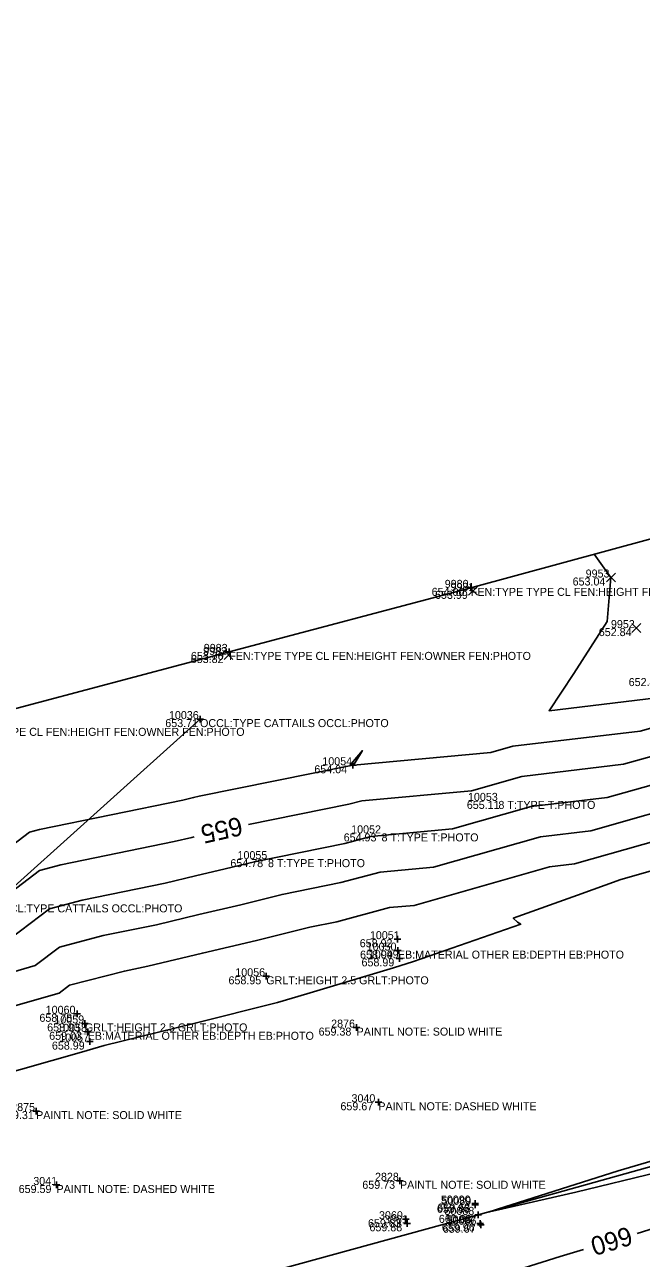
# Model space of a CAD drawing. Extents: x 2129350 to 2137777, y 657588 to 659885.
# Drawn here: x 2133391.1 to 2133483.5, y 658855.6 to 659040.5 of the extents above; entities that cross this region are included whole.
import ezdxf

# ---------------------------------------------------------------- set-up
doc = ezdxf.new("R2010")
doc.units = 0
for name, color, linetype in [('DT_X_Contour_Major', 7, 'Continuous'), ('DT_X_Contour_Minor', 7, 'Continuous'), ('DT_X_TIN_Hull', 7, 'Continuous'), ('PV_X_COP', 7, 'Continuous'), ('SV_X_Occupation_Line', 7, 'Continuous'), ('SV_X_Random_Point', 7, 'Continuous'), ('SV_X_Shot_Marker', 7, 'Continuous'), ('SV_X_Text_Comment', 7, 'Continuous'), ('SV_X_Text_Elevation', 7, 'Continuous'), ('SV_X_Text_Name', 7, 'Continuous')]:
    doc.layers.add(name, color=color, linetype=linetype)

msp = doc.modelspace()

# ---------------------------------------------------------------- linework, layer by layer
at = {"layer": 'DT_X_Contour_Major'}
for points in [[(2133424.69, 658920.57), (2133439.69, 658923.61), (2133441.65, 658924.14), (2133458.1, 658925.65), (2133465.64, 658927.79), (2133480.87, 658929.6), (2133490.39, 658932.29), (2133492.56, 658932.9), (2133499.96, 658932.11), (2133501.5, 658931.2), (2133503.02, 658932.5), (2133513.91, 658935.72), (2133516.85, 658936.95), (2133521.53, 658938.82)], [(2133323.45, 658888.07), (2133325.75, 658888.58), (2133329.51, 658889.44), (2133341.82, 658892.54), (2133345.26, 658893.4), (2133356.19, 658894.75), (2133359.43, 658895.65), (2133362.61, 658896.6), (2133366.2, 658901.23), (2133368.6, 658901.98), (2133374.28, 658904.71), (2133380.45, 658906.22), (2133382.98, 658906.99), (2133385.48, 658907.7), (2133393.36, 658913.69), (2133396.54, 658914.52), (2133413.51, 658918.01), (2133416.17, 658918.65), (2133416.5, 658918.73)], [(2133482.88, 658859.3), (2133494.62, 658862.99), (2133505.34, 658866.19), (2133505.79, 658866.32), (2133517.59, 658870.6), (2133529.18, 658874.6), (2133537.56, 658877.61), (2133553.78, 658883.17), (2133555.3, 658883.71), (2133561.04, 658885.58), (2133577.53, 658891.49)], [(2133503.65, 658872.98), (2133495.62, 658870.78), (2133489.04, 658869.16), (2133486.06, 658868.46), (2133473.71, 658865.47), (2133461.69, 658862.75), (2133460.76, 658862.54), (2133461.67, 658862.83), (2133461.97, 658862.93), (2133461.99, 658862.93), (2133480.06, 658868.65), (2133492.78, 658872.42), (2133493.09, 658872.53), (2133500.18, 658874.72), (2133504.05, 658876.12), (2133506.18, 658876.73), (2133505, 658876.41), (2133508.28, 658877.33), (2133509.45, 658877.65), (2133511.78, 658878.31)], [(2133379.76, 658825.89), (2133380.24, 658826.04), (2133381.75, 658826.58), (2133402.61, 658833.27), (2133406.24, 658834.58), (2133406.28, 658834.6), (2133425.26, 658840.79), (2133430.82, 658842.67), (2133447.76, 658848.22), (2133455.27, 658850.77), (2133456.13, 658851.03), (2133471.37, 658855.83), (2133474.84, 658856.87)]]:
    msp.add_lwpolyline(points, dxfattribs=at)
at = {"layer": 'DT_X_Contour_Minor'}
for points in [[(2133476.47, 658961.09), (2133478.96, 658957.6), (2133478.96, 658957.6), (2133478.42, 658951.01), (2133473.39, 658943.23), (2133469.7, 658937.64), (2133485.78, 658939.55), (2133487.98, 658940.17), (2133488.48, 658940.31), (2133499.51, 658939.13), (2133501.8, 658937.77), (2133504.07, 658939.71), (2133508.6, 658941.05), (2133512.96, 658942.87), (2133532.06, 658950.5), (2133535.33, 658951.47), (2133537.51, 658952.3), (2133544.74, 658954.32), (2133544.78, 658954.35), (2133549.1, 658955.57), (2133569.04, 658961.14), (2133572.8, 658962.21), (2133593.3, 658967.94)], [(2133381.87, 658911.84), (2133391.87, 658919.43), (2133393.37, 658919.81), (2133414.82, 658924.24), (2133415.64, 658924.43), (2133416.45, 658924.62), (2133417.25, 658924.82), (2133440.06, 658929.44), (2133439.95, 658929.75), (2133440.07, 658929.65), (2133441.74, 658931.65), (2133441.46, 658931.18), (2133440.39, 658929.49), (2133460.96, 658931.38), (2133464.26, 658932.32), (2133483.33, 658934.57), (2133489.18, 658936.23)], [(2133389.08, 658903.56), (2133394.86, 658907.95), (2133399.72, 658909.22), (2133412.2, 658911.79), (2133416.7, 658912.87), (2133421.15, 658913.92), (2133425.56, 658915), (2133439.1, 658917.74), (2133443.02, 658918.8), (2133455.23, 658919.92), (2133467.02, 658923.27), (2133478.42, 658924.62), (2133491.59, 658928.35)], [(2133386.36, 658897.62), (2133392.68, 658899.43), (2133396.36, 658902.22), (2133402.9, 658903.92), (2133410.89, 658905.56), (2133417.23, 658907.08), (2133423.51, 658908.56), (2133429.71, 658910.09), (2133438.51, 658911.87), (2133444.39, 658913.46), (2133452.37, 658914.19), (2133468.41, 658918.75), (2133475.96, 658919.65), (2133492.8, 658924.41)], [(2133388.05, 658892.94), (2133396.29, 658895.29), (2133397.85, 658896.48), (2133406.08, 658898.62), (2133409.58, 658899.34), (2133417.75, 658901.3), (2133425.86, 658903.21), (2133433.87, 658905.18), (2133437.92, 658906), (2133445.77, 658908.12), (2133449.51, 658908.46), (2133469.79, 658914.23), (2133473.5, 658914.67), (2133494.01, 658920.47)], [(2133386.06, 658882.59), (2133399.66, 658886.46), (2133403.06, 658887.48), (2133416.47, 658890.76), (2133428.99, 658893.88), (2133433.41, 658895.18), (2133446.4, 658899.11), (2133449.4, 658900.06), (2133465.45, 658905.64), (2133464.95, 658905.93), (2133464.34, 658906.52), (2133473.96, 658909.98), (2133480.43, 658912.35), (2133495.21, 658916.53)]]:
    msp.add_lwpolyline(points, dxfattribs=at)
at = {"layer": 'DT_X_TIN_Hull'}
msp.add_lwpolyline([(2133767.48, 659040.46), (2133725.98, 659030.57), (2133689.15, 659019.41), (2133636.78, 659005.55), (2133590.19, 658992.17), (2133589.33, 658992.21), (2133537.81, 658978.03), (2133506.13, 658969.44), (2133505.33, 658968.55), (2133505.23, 658968.54), (2133504.94, 658968.45), (2133503.66, 658968.09), (2133502.82, 658967.8), (2133501.4, 658967.33), (2133499.8, 658967.11), (2133498.73, 658967.15), (2133457.98, 658956.05), (2133421.78, 658946.45), (2133378.88, 658935.07)], dxfattribs=at)
at = {"layer": 'PV_X_COP'}
msp.add_lwpolyline([(2133730.22, 658936.63), (2133702.62, 658928.99), (2133654.91, 658915.86), (2133605.08, 658902.34), (2133554.92, 658888.56), (2133509.82, 658876.27), (2133459.08, 658862.07), (2133410.5, 658848.76), (2133362.33, 658835.49), (2133317.19, 658823.07), (2133266.35, 658808.95), (2133217.78, 658795.57), (2133170.89, 658782.95), (2133115.31, 658767.84), (2133063.51, 658753.59), (2133014.74, 658740.25), (2132963.88, 658726.32), (2132916.79, 658713.58), (2132868.39, 658700.1), (2132821.62, 658687.28), (2132770.55, 658673.15), (2132722.89, 658660.22), (2132675.02, 658647)], dxfattribs=at)
at = {"layer": 'SV_X_Occupation_Line'}
msp.add_lwpolyline([(2133417.41, 658936.38), (2133386.5, 658908.61), (2133359.48, 658886.48), (2133333.91, 658879.77), (2133300.89, 658871.58), (2133285.82, 658869.72), (2133251.35, 658862.95), (2133235.4, 658875.77), (2133233.02, 658876.47)], dxfattribs=at)
at = {"layer": 'SV_X_Random_Point'}
for p, q in [((2133478.32, 658956.93), (2133479.66, 658958.27)), ((2133478.32, 658958.27), (2133479.66, 658956.93)), ((2133457.63, 658954.94), (2133458.97, 658956.27)), ((2133457.63, 658956.27), (2133458.97, 658954.94)), ((2133482.1, 658949.35), (2133483.43, 658950.69)), ((2133482.1, 658950.69), (2133483.43, 658949.35)), ((2133421.01, 658945.32), (2133422.34, 658946.65)), ((2133421.01, 658946.65), (2133422.34, 658945.32))]:
    msp.add_line(p, q, dxfattribs=at)
at = {"layer": 'SV_X_Shot_Marker'}
for p, q in [((2133457.98, 658956.55), (2133457.98, 658955.55)), ((2133457.48, 658956.05), (2133458.48, 658956.05)), ((2133457.98, 658956.05), (2133457.98, 658956.05)), ((2133421.28, 658946.45), (2133422.28, 658946.45)), ((2133421.78, 658946.95), (2133421.78, 658945.95)), ((2133421.78, 658946.45), (2133421.78, 658946.45)), ((2133416.91, 658936.38), (2133417.91, 658936.38)), ((2133417.41, 658936.88), (2133417.41, 658935.88)), ((2133417.41, 658936.38), (2133417.41, 658936.38)), ((2133439.78, 658929.46), (2133440.78, 658929.46)), ((2133440.28, 658929.96), (2133440.28, 658928.96)), ((2133440.28, 658929.46), (2133440.28, 658929.46)), ((2133446.48, 658903.39), (2133447.48, 658903.39)), ((2133446.98, 658903.89), (2133446.98, 658902.89)), ((2133446.98, 658903.39), (2133446.98, 658903.39)), ((2133446.55, 658901.68), (2133447.55, 658901.68)), ((2133447.05, 658902.18), (2133447.05, 658901.18)), ((2133447.05, 658901.68), (2133447.05, 658901.68)), ((2133447.27, 658901.02), (2133447.27, 658900.02)), ((2133446.77, 658900.52), (2133447.77, 658900.52)), ((2133447.27, 658900.52), (2133447.27, 658900.52)), ((2133426.83, 658897.83), (2133427.83, 658897.83)), ((2133427.33, 658898.33), (2133427.33, 658897.33)), ((2133427.33, 658897.83), (2133427.33, 658897.83)), ((2133398.47, 658892.21), (2133399.47, 658892.21)), ((2133398.97, 658892.71), (2133398.97, 658891.71)), ((2133398.97, 658892.21), (2133398.97, 658892.21)), ((2133399.66, 658890.77), (2133400.66, 658890.77)), ((2133400.16, 658891.27), (2133400.16, 658890.27)), ((2133400.16, 658890.77), (2133400.16, 658890.77)), ((2133400.58, 658890.01), (2133400.58, 658889.01)), ((2133440.36, 658890.14), (2133441.36, 658890.14)), ((2133440.86, 658890.64), (2133440.86, 658889.64)), ((2133440.86, 658890.14), (2133440.86, 658890.14)), ((2133400.08, 658889.51), (2133401.08, 658889.51)), ((2133400.38, 658888.04), (2133401.38, 658888.04)), ((2133400.58, 658889.51), (2133400.58, 658889.51)), ((2133400.88, 658888.54), (2133400.88, 658887.54)), ((2133400.88, 658888.04), (2133400.88, 658888.04)), ((2133443.62, 658878.95), (2133444.62, 658878.95)), ((2133444.12, 658879.45), (2133444.12, 658878.45)), ((2133444.12, 658878.95), (2133444.12, 658878.95)), ((2133392.34, 658877.63), (2133393.34, 658877.63)), ((2133392.84, 658878.13), (2133392.84, 658877.13)), ((2133392.84, 658877.63), (2133392.84, 658877.63)), ((2133447.36, 658867.68), (2133447.36, 658866.68)), ((2133395.4, 658866.55), (2133396.4, 658866.55)), ((2133395.9, 658867.05), (2133395.9, 658866.05)), ((2133395.9, 658866.55), (2133395.9, 658866.55)), ((2133446.86, 658867.18), (2133447.86, 658867.18)), ((2133447.36, 658867.18), (2133447.36, 658867.18)), ((2133458.15, 658863.77), (2133459.15, 658863.77)), ((2133458.63, 658864.08), (2133458.63, 658863.08)), ((2133458.65, 658864.27), (2133458.65, 658863.27)), ((2133458.65, 658863.77), (2133458.65, 658863.77)), ((2133448.25, 658861.92), (2133448.25, 658860.92)), ((2133458.13, 658863.58), (2133459.13, 658863.58)), ((2133458.58, 658862.07), (2133459.58, 658862.07)), ((2133458.63, 658863.58), (2133458.63, 658863.58)), ((2133459.08, 658862.57), (2133459.08, 658861.57)), ((2133459.08, 658862.07), (2133459.08, 658862.07)), ((2133447.75, 658861.42), (2133448.75, 658861.42)), ((2133447.96, 658860.8), (2133448.96, 658860.8)), ((2133448.25, 658861.42), (2133448.25, 658861.42)), ((2133448.46, 658861.3), (2133448.46, 658860.3)), ((2133448.46, 658860.8), (2133448.46, 658860.8)), ((2133458.89, 658860.79), (2133459.89, 658860.79)), ((2133458.96, 658860.59), (2133459.96, 658860.59)), ((2133459.39, 658861.29), (2133459.39, 658860.29)), ((2133459.39, 658860.79), (2133459.39, 658860.79)), ((2133459.46, 658861.09), (2133459.46, 658860.09)), ((2133459.46, 658860.59), (2133459.46, 658860.59))]:
    msp.add_line(p, q, dxfattribs=at)

# ---------------------------------------------------------------- texts
at = {"layer": 'DT_X_Contour_Major'}
for s, rotation, p in [('655', 192.7068, (2133423.4, 658921.78)), ('660', 196.8437, (2133481.66, 658860.38))]:
    msp.add_text(s, height=2.8, rotation=rotation, dxfattribs=at).set_placement(p)
at = {"layer": 'SV_X_Text_Comment'}
for s, p in [('FEN:TYPE TYPE CL FEN:HEIGHT FEN:OWNER FEN:PHOTO', (2133457.98, 658954.85)), ('FEN:TYPE TYPE CL FEN:HEIGHT FEN:OWNER FEN:PHOTO', (2133421.78, 658945.25)), ('OCCL:TYPE CATTAILS OCCL:PHOTO', (2133417.41, 658935.18)), ('FEN:TYPE TYPE CL FEN:HEIGHT FEN:OWNER FEN:PHOTO', (2133378.88, 658933.87)), ('8 T:TYPE T:PHOTO', (2133462.11, 658922.92)), ('8 T:TYPE T:PHOTO', (2133444.6, 658918.05)), ('8 T:TYPE T:PHOTO', (2133427.59, 658914.19)), ('OCCL:TYPE CATTAILS OCCL:PHOTO', (2133386.5, 658907.41)), ('EB:MATERIAL OTHER EB:DEPTH EB:PHOTO', (2133447.05, 658900.48)), ('GRLT:HEIGHT 2.5 GRLT:PHOTO', (2133427.33, 658896.63)), ('GRLT:HEIGHT 2.5 GRLT:PHOTO', (2133400.16, 658889.57)), ('PAINTL NOTE: SOLID WHITE', (2133440.86, 658888.94)), ('EB:MATERIAL OTHER EB:DEPTH EB:PHOTO', (2133400.58, 658888.31)), ('PAINTL NOTE: DASHED WHITE', (2133444.12, 658877.75)), ('PAINTL NOTE: SOLID WHITE', (2133392.84, 658876.43)), ('PAINTL NOTE: DASHED WHITE', (2133395.9, 658865.35)), ('PAINTL NOTE: SOLID WHITE', (2133447.36, 658865.98))]:
    msp.add_text(s, height=1.2, dxfattribs=at).set_placement(p)
at = {"layer": 'SV_X_Text_Elevation'}
for s, p in [('653.04', (2133473.23, 658956.4)), ('654.00', (2133452.11, 658954.85)), ('653.99', (2133452.61, 658954.4)), ('652.84', (2133477.15, 658948.82)), ('653.82', (2133416.02, 658944.78)), ('653.70', (2133416.04, 658945.25)), ('652.44', (2133481.63, 658941.33)), ('653.71', (2133412.2, 658935.18)), ('654.04', (2133434.53, 658928.26)), ('655.11', (2133457.38, 658922.92)), ('654.93', (2133438.93, 658918.05)), ('654.78', (2133421.95, 658914.19)), ('658.92', (2133441.33, 658902.19)), ('658.99', (2133441.38, 658900.48)), ('658.99', (2133441.6, 658899.32)), ('658.95', (2133421.67, 658896.63)), ('658.78', (2133393.34, 658891.01)), ('658.93', (2133394.5, 658889.57)), ('659.38', (2133435.17, 658888.94)), ('659.03', (2133394.8, 658888.31)), ('658.99', (2133395.21, 658886.84)), ('659.67', (2133438.44, 658877.75)), ('659.31', (2133387.59, 658876.43)), ('659.59', (2133390.23, 658865.35)), ('659.73', (2133441.72, 658865.98)), ('659.63', (2133452.97, 658862.57)), ('659.86', (2133452.89, 658862.38)), ('660.03', (2133453.19, 658860.87)), ('659.63', (2133442.57, 658860.22)), ('659.88', (2133442.79, 658859.61)), ('659.96', (2133453.64, 658859.59)), ('659.67', (2133453.78, 658859.39))]:
    msp.add_text(s, height=1.2, dxfattribs=at).set_placement(p)
at = {"layer": 'SV_X_Text_Name'}
for s, p in [('9953', (2133475.18, 658957.6)), ('9980', (2133454.07, 658956.05)), ('9981', (2133454.93, 658955.6)), ('9952', (2133478.97, 658950.02)), ('9982', (2133417.88, 658945.98)), ('9983', (2133417.97, 658946.45)), ('10036', (2133412.75, 658936.38)), ('10054', (2133435.73, 658929.46)), ('10053', (2133457.55, 658924.12)), ('10052', (2133440.05, 658919.25)), ('10055', (2133423.02, 658915.39)), ('10051', (2133442.85, 658903.39)), ('10050', (2133442.38, 658901.68)), ('10049', (2133442.69, 658900.52)), ('10056', (2133422.69, 658897.83)), ('10060', (2133394.28, 658892.21)), ('10059', (2133395.58, 658890.77)), ('10058', (2133396, 658889.51)), ('2876', (2133437.05, 658890.14)), ('10057', (2133396.31, 658888.04)), ('2875', (2133389.11, 658877.63)), ('3040', (2133440.1, 658878.95)), ('3041', (2133392.42, 658866.55)), ('2828', (2133443.62, 658867.18)), ('50090', (2133453.49, 658863.77)), ('50089', (2133453.58, 658863.58)), ('3060', (2133444.22, 658861.42)), ('3061', (2133444.97, 658860.8)), ('50088', (2133454.03, 658862.07)), ('50087', (2133454.35, 658860.79)), ('50086', (2133454.35, 658860.59))]:
    msp.add_text(s, height=1.2, dxfattribs=at).set_placement(p)

doc.saveas('drawing.dxf')
